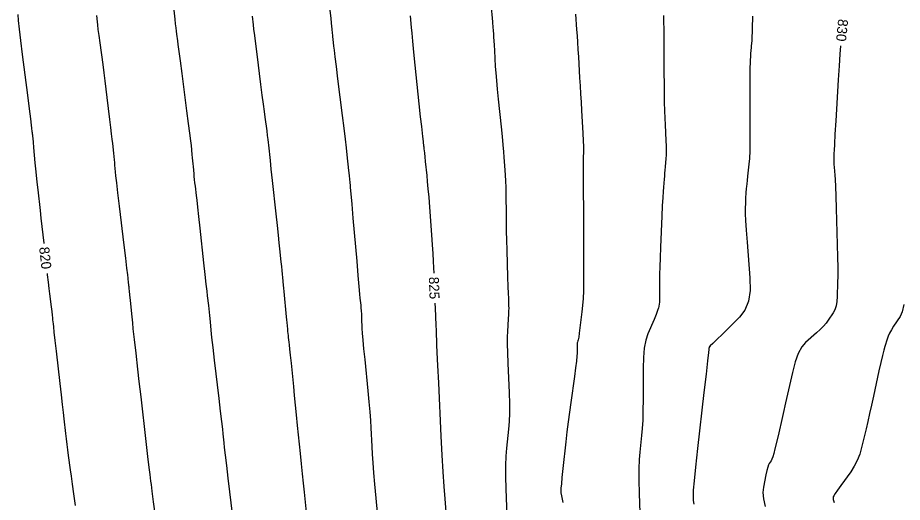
# Model space of a CAD drawing. Extents: x 2082232 to 2083549, y 592624 to 593832.
# Drawn here: x 2083244.5 to 2083306.4, y 593120.3 to 593154.2 of the extents above; entities that cross this region are included whole.
import ezdxf

# ---------------------------------------------------------------- set-up
doc = ezdxf.new("R2010")
doc.units = 0
doc.layers.add('DT_X_Contour_Major', color=7, linetype='Continuous')
doc.layers.add('DT_X_Contour_Minor', color=7, linetype='Continuous')

msp = doc.modelspace()

# ---------------------------------------------------------------- linework, layer by layer
at = {"layer": 'DT_X_Contour_Major'}
for points in [[(2083244.488, 593154.415), (2083244.527, 593153.988), (2083244.593, 593153.379), (2083244.687, 593152.587), (2083244.809, 593151.612), (2083245.17, 593148.768), (2083245.29, 593147.824), (2083245.378, 593147.126), (2083245.436, 593146.673), (2083245.462, 593146.465), (2083245.489, 593146.239), (2083245.498, 593146.162), (2083245.506, 593146.101), (2083245.511, 593146.057), (2083245.514, 593146.028), (2083245.52, 593145.974), (2083245.527, 593145.906), (2083245.542, 593145.742), (2083245.566, 593145.481), (2083245.599, 593145.125), (2083245.698, 593144.046), (2083245.738, 593143.624), (2083245.784, 593143.169), (2083245.835, 593142.68), (2083245.892, 593142.157), (2083246.053, 593140.717), (2083246.114, 593140.168), (2083246.177, 593139.602), (2083246.241, 593139.018), (2083246.308, 593138.417), (2083246.31, 593138.395)], [(2083271.964, 593154.329), (2083272.034, 593153.508), (2083272.07, 593153.112), (2083272.125, 593152.54), (2083272.201, 593151.792), (2083272.296, 593150.868), (2083272.575, 593148.169), (2083272.669, 593147.267), (2083272.741, 593146.586), (2083272.79, 593146.125), (2083272.818, 593145.884), (2083272.862, 593145.536), (2083272.878, 593145.414), (2083272.89, 593145.311), (2083272.9, 593145.225), (2083272.908, 593145.156), (2083272.924, 593144.998), (2083272.934, 593144.9), (2083272.953, 593144.724), (2083272.979, 593144.47), (2083273.014, 593144.139), (2083273.119, 593143.152), (2083273.16, 593142.737), (2083273.206, 593142.231), (2083273.255, 593141.636), (2083273.309, 593140.95), (2083273.459, 593139), (2083273.509, 593138.309), (2083273.549, 593137.696), (2083273.578, 593137.163), (2083273.597, 593136.709), (2083273.609, 593136.33)], [(2083302.085, 593152.218), (2083302.041, 593151.642), (2083301.984, 593150.822), (2083301.922, 593149.837), (2083301.75, 593146.99), (2083301.693, 593146.047), (2083301.653, 593145.356), (2083301.629, 593144.915), (2083301.621, 593144.725), (2083301.622, 593144.553), (2083301.621, 593144.491), (2083301.62, 593144.437), (2083301.618, 593144.389), (2083301.614, 593144.348), (2083301.603, 593144.248), (2083301.602, 593144.189), (2083301.607, 593144.085), (2083301.618, 593143.938), (2083301.635, 593143.747), (2083301.689, 593143.178), (2083301.71, 593142.873), (2083301.732, 593142.384), (2083301.756, 593141.712), (2083301.781, 593140.855), (2083301.849, 593138.325), (2083301.87, 593137.448), (2083301.883, 593136.716), (2083301.886, 593136.127), (2083301.88, 593135.683), (2083301.853, 593134.689), (2083301.828, 593134.339), (2083301.773, 593134.033), (2083301.687, 593133.772), (2083301.572, 593133.555), (2083301.223, 593133.036), (2083301.073, 593132.834), (2083300.885, 593132.619), (2083300.659, 593132.391), (2083300.394, 593132.148), (2083299.636, 593131.483), (2083299.365, 593131.165), (2083299.12, 593130.71), (2083298.902, 593130.116), (2083298.711, 593129.386), (2083298.236, 593127.254), (2083298.07, 593126.511), (2083297.927, 593125.882), (2083297.808, 593125.365), (2083297.713, 593124.962), (2083297.49, 593124.039), (2083297.411, 593123.727), (2083297.34, 593123.485), (2083297.278, 593123.312), (2083297.225, 593123.208), (2083297.093, 593123.024), (2083297.042, 593122.922), (2083296.985, 593122.756), (2083296.925, 593122.525), (2083296.86, 593122.229), (2083296.68, 593121.355), (2083296.649, 593120.988), (2083296.694, 593120.542), (2083296.813, 593120.018)], [(2083246.542, 593136.308), (2083246.553, 593136.213), (2083246.612, 593135.703), (2083246.664, 593135.259), (2083246.711, 593134.881), (2083246.827, 593133.962), (2083246.867, 593133.648), (2083246.898, 593133.393), (2083246.921, 593133.198), (2083246.935, 593133.063), (2083246.963, 593132.782), (2083246.984, 593132.584), (2083247.027, 593132.199), (2083247.092, 593131.629), (2083247.179, 593130.873), (2083247.441, 593128.61), (2083247.532, 593127.819), (2083247.609, 593127.144), (2083247.672, 593126.585), (2083247.721, 593126.142), (2083247.834, 593125.116), (2083247.877, 593124.732), (2083247.924, 593124.349), (2083247.973, 593123.967), (2083248.025, 593123.587), (2083248.168, 593122.575), (2083248.228, 593122.135), (2083248.304, 593121.574), (2083248.394, 593120.892), (2083248.5, 593120.09)], [(2083273.683, 593134.232), (2083273.698, 593133.886), (2083273.752, 593132.7), (2083273.77, 593132.31), (2083273.783, 593132.029), (2083273.79, 593131.858), (2083273.792, 593131.796), (2083273.791, 593131.776), (2083273.791, 593131.763), (2083273.791, 593131.741), (2083273.792, 593131.709), (2083273.794, 593131.666), (2083273.799, 593131.54), (2083273.809, 593131.324), (2083273.835, 593130.771), (2083273.878, 593129.88), (2083273.936, 593128.651), (2083274.115, 593124.926), (2083274.181, 593123.604), (2083274.247, 593122.433), (2083274.312, 593121.413), (2083274.377, 593120.543), (2083274.549, 593118.426)]]:
    msp.add_lwpolyline(points, dxfattribs=at)
at = {"layer": 'DT_X_Contour_Minor'}
for points in [[(2083255.344, 593155.355), (2083255.478, 593154.097), (2083255.514, 593153.767), (2083255.547, 593153.481), (2083255.575, 593153.241), (2083255.6, 593153.045), (2083255.663, 593152.585), (2083255.699, 593152.312), (2083255.762, 593151.838), (2083255.852, 593151.164), (2083255.968, 593150.289), (2083256.314, 593147.688), (2083256.431, 593146.805), (2083256.521, 593146.106), (2083256.584, 593145.592), (2083256.621, 593145.262), (2083256.685, 593144.628), (2083256.708, 593144.396), (2083256.729, 593144.177), (2083256.748, 593143.971), (2083256.766, 593143.777), (2083256.81, 593143.277), (2083256.828, 593143.083), (2083256.849, 593142.874), (2083256.873, 593142.652), (2083256.901, 593142.415), (2083256.979, 593141.767), (2083257.017, 593141.44), (2083257.073, 593140.949), (2083257.146, 593140.291), (2083257.236, 593139.469), (2083257.502, 593137.053), (2083257.592, 593136.229), (2083257.665, 593135.569), (2083257.72, 593135.072), (2083257.758, 593134.738), (2083257.834, 593134.067), (2083257.861, 593133.822), (2083257.886, 593133.59), (2083257.908, 593133.371), (2083257.928, 593133.166), (2083257.977, 593132.635), (2083258.007, 593132.336), (2083258.063, 593131.837), (2083258.144, 593131.138), (2083258.249, 593130.238), (2083258.564, 593127.572), (2083258.67, 593126.667), (2083258.753, 593125.953), (2083258.813, 593125.429), (2083258.849, 593125.096), (2083258.914, 593124.46), (2083258.95, 593124.127), (2083259.011, 593123.602), (2083259.096, 593122.887), (2083259.204, 593121.982), (2083259.526, 593119.313)], [(2083266.285, 593155.093), (2083266.395, 593154.142), (2083266.431, 593153.823), (2083266.458, 593153.579), (2083266.477, 593153.411), (2083266.486, 593153.317), (2083266.499, 593153.169), (2083266.505, 593153.097), (2083266.515, 593152.994), (2083266.529, 593152.859), (2083266.546, 593152.691), (2083266.597, 593152.203), (2083266.629, 593151.923), (2083266.686, 593151.448), (2083266.77, 593150.779), (2083266.879, 593149.915), (2083267.205, 593147.351), (2083267.317, 593146.459), (2083267.409, 593145.705), (2083267.481, 593145.088), (2083267.533, 593144.609), (2083267.645, 593143.515), (2083267.682, 593143.151), (2083267.71, 593142.88), (2083267.728, 593142.7), (2083267.737, 593142.613), (2083267.749, 593142.504), (2083267.765, 593142.327), (2083267.805, 593141.88), (2083267.867, 593141.163), (2083267.954, 593140.174), (2083268.215, 593137.177), (2083268.303, 593136.171), (2083268.371, 593135.402), (2083268.419, 593134.868), (2083268.447, 593134.571), (2083268.495, 593134.094), (2083268.512, 593133.903), (2083268.528, 593133.689), (2083268.542, 593133.451), (2083268.555, 593133.19), (2083268.587, 593132.463), (2083268.607, 593132.122), (2083268.646, 593131.645), (2083268.701, 593131.032), (2083268.775, 593130.284), (2083268.994, 593128.105), (2083269.069, 593127.33), (2083269.13, 593126.637), (2083269.175, 593126.028), (2083269.206, 593125.501), (2083269.269, 593124.205), (2083269.299, 593123.677), (2083269.342, 593123.062), (2083269.399, 593122.362), (2083269.468, 593121.575), (2083269.67, 593119.362)], [(2083277.638, 593154.914), (2083277.695, 593154.164), (2083277.715, 593153.901), (2083277.746, 593153.488), (2083277.757, 593153.337), (2083277.783, 593152.986), (2083277.795, 593152.819), (2083277.81, 593152.581), (2083277.829, 593152.273), (2083277.852, 593151.894), (2083277.917, 593150.79), (2083277.948, 593150.337), (2083277.992, 593149.805), (2083278.049, 593149.195), (2083278.119, 593148.506), (2083278.322, 593146.564), (2083278.392, 593145.885), (2083278.449, 593145.304), (2083278.494, 593144.821), (2083278.525, 593144.436), (2083278.592, 593143.541), (2083278.615, 593143.181), (2083278.632, 593142.774), (2083278.645, 593142.319), (2083278.653, 593141.817), (2083278.667, 593140.413), (2083278.674, 593139.864), (2083278.686, 593139.268), (2083278.702, 593138.626), (2083278.722, 593137.938), (2083278.782, 593136.041), (2083278.802, 593135.403), (2083278.818, 593134.912), (2083278.83, 593134.568), (2083278.838, 593134.37), (2083278.853, 593134.039), (2083278.856, 593133.889), (2083278.852, 593133.688), (2083278.841, 593133.437), (2083278.825, 593133.134), (2083278.771, 593132.259), (2083278.758, 593131.875), (2083278.757, 593131.377), (2083278.77, 593130.767), (2083278.796, 593130.044), (2083278.881, 593127.966), (2083278.903, 593127.223), (2083278.903, 593126.549), (2083278.881, 593125.947), (2083278.838, 593125.415), (2083278.696, 593124.092), (2083278.653, 593123.541), (2083278.633, 593122.882), (2083278.636, 593122.113), (2083278.661, 593121.237), (2083278.758, 593118.753)], [(2083283.527, 593154.438), (2083283.608, 593153.356), (2083283.639, 593152.933), (2083283.67, 593152.474), (2083283.702, 593151.978), (2083283.734, 593151.447), (2083283.821, 593149.984), (2083283.853, 593149.429), (2083283.886, 593148.864), (2083283.919, 593148.288), (2083283.953, 593147.702), (2083284.042, 593146.123), (2083284.07, 593145.593), (2083284.088, 593145.187), (2083284.095, 593144.906), (2083284.091, 593144.749), (2083284.068, 593144.495), (2083284.061, 593144.303), (2083284.058, 593143.919), (2083284.059, 593143.341), (2083284.064, 593142.571), (2083284.082, 593140.26), (2083284.087, 593139.426), (2083284.091, 593138.656), (2083284.093, 593137.95), (2083284.093, 593137.309), (2083284.091, 593135.685), (2083284.084, 593135.099), (2083284.063, 593134.56), (2083284.029, 593134.068), (2083283.982, 593133.622), (2083283.84, 593132.497), (2083283.791, 593132.123), (2083283.753, 593131.848), (2083283.724, 593131.67), (2083283.706, 593131.591), (2083283.671, 593131.508), (2083283.659, 593131.462), (2083283.651, 593131.386), (2083283.646, 593131.281), (2083283.644, 593131.145), (2083283.644, 593130.743), (2083283.632, 593130.527), (2083283.596, 593130.179), (2083283.536, 593129.701), (2083283.452, 593129.091), (2083283.196, 593127.29), (2083283.103, 593126.612), (2083283.015, 593125.927), (2083282.932, 593125.236), (2083282.853, 593124.538), (2083282.652, 593122.67), (2083282.586, 593122.048), (2083282.54, 593121.586), (2083282.513, 593121.282), (2083282.506, 593121.136), (2083282.513, 593120.96), (2083282.548, 593120.761), (2083282.647, 593120.298)], [(2083249.996, 593154.335), (2083250.043, 593153.897), (2083250.068, 593153.682), (2083250.108, 593153.366), (2083250.162, 593152.949), (2083250.232, 593152.431), (2083250.436, 593150.915), (2083250.512, 593150.344), (2083250.586, 593149.771), (2083250.659, 593149.194), (2083250.731, 593148.614), (2083250.919, 593147.064), (2083250.984, 593146.523), (2083251.039, 593146.066), (2083251.082, 593145.691), (2083251.115, 593145.398), (2083251.188, 593144.727), (2083251.214, 593144.486), (2083251.237, 593144.264), (2083251.257, 593144.061), (2083251.274, 593143.878), (2083251.314, 593143.415), (2083251.343, 593143.135), (2083251.399, 593142.642), (2083251.482, 593141.936), (2083251.592, 593141.016), (2083251.921, 593138.279), (2083252.03, 593137.366), (2083252.112, 593136.678), (2083252.167, 593136.217), (2083252.195, 593135.981), (2083252.231, 593135.654), (2083252.243, 593135.544), (2083252.252, 593135.46), (2083252.259, 593135.403), (2083252.263, 593135.372), (2083252.269, 593135.323), (2083252.276, 593135.253), (2083252.294, 593135.079), (2083252.321, 593134.802), (2083252.358, 593134.421), (2083252.472, 593133.268), (2083252.514, 593132.845), (2083252.556, 593132.442), (2083252.597, 593132.057), (2083252.639, 593131.692), (2083252.748, 593130.745), (2083252.877, 593129.625), (2083252.977, 593128.757), (2083253.101, 593127.684), (2083253.463, 593124.551), (2083253.584, 593123.511), (2083253.673, 593122.742), (2083253.731, 593122.244), (2083253.759, 593122.017), (2083253.791, 593121.772), (2083253.82, 593121.553), (2083253.883, 593121.078), (2083253.98, 593120.348), (2083254.112, 593119.363)], [(2083260.891, 593154.308), (2083260.964, 593153.688), (2083261.001, 593153.386), (2083261.056, 593152.943), (2083261.13, 593152.36), (2083261.222, 593151.637), (2083261.493, 593149.521), (2083261.587, 593148.783), (2083261.669, 593148.154), (2083261.736, 593147.636), (2083261.79, 593147.229), (2083261.915, 593146.288), (2083261.958, 593145.961), (2083261.993, 593145.683), (2083262.02, 593145.455), (2083262.039, 593145.277), (2083262.08, 593144.87), (2083262.105, 593144.626), (2083262.151, 593144.202), (2083262.216, 593143.596), (2083262.301, 593142.809), (2083262.554, 593140.47), (2083262.641, 593139.659), (2083262.714, 593138.983), (2083262.772, 593138.44), (2083262.816, 593138.032), (2083262.913, 593137.121), (2083262.947, 593136.796), (2083262.976, 593136.507), (2083263.001, 593136.251), (2083263.021, 593136.03), (2083263.069, 593135.487), (2083263.088, 593135.274), (2083263.109, 593135.043), (2083263.133, 593134.793), (2083263.16, 593134.525), (2083263.235, 593133.787), (2083263.261, 593133.523), (2083263.285, 593133.285), (2083263.305, 593133.073), (2083263.323, 593132.886), (2083263.365, 593132.422), (2083263.381, 593132.255), (2083263.396, 593132.1), (2083263.411, 593131.958), (2083263.426, 593131.83), (2083263.465, 593131.503), (2083263.485, 593131.32), (2083263.518, 593131.013), (2083263.562, 593130.583), (2083263.619, 593130.031), (2083263.787, 593128.394), (2083263.851, 593127.764), (2083263.918, 593127.103), (2083263.988, 593126.41), (2083264.061, 593125.685), (2083264.258, 593123.712), (2083264.331, 593122.988), (2083264.402, 593122.295), (2083264.471, 593121.634), (2083264.538, 593121.006), (2083264.713, 593119.371)], [(2083289.683, 593154.356), (2083289.692, 593154.183), (2083289.698, 593153.988), (2083289.702, 593153.771), (2083289.704, 593153.531), (2083289.705, 593152.863), (2083289.706, 593152.553), (2083289.708, 593152.125), (2083289.713, 593151.578), (2083289.718, 593150.912), (2083289.736, 593148.979), (2083289.745, 593148.294), (2083289.758, 593147.686), (2083289.775, 593147.156), (2083289.796, 593146.703), (2083289.858, 593145.602), (2083289.876, 593145.213), (2083289.883, 593144.873), (2083289.879, 593144.581), (2083289.864, 593144.337), (2083289.811, 593143.753), (2083289.79, 593143.535), (2083289.771, 593143.319), (2083289.751, 593143.106), (2083289.732, 593142.894), (2083289.68, 593142.333), (2083289.659, 593142.048), (2083289.634, 593141.615), (2083289.606, 593141.033), (2083289.574, 593140.302), (2083289.483, 593138.155), (2083289.453, 593137.408), (2083289.431, 593136.78), (2083289.418, 593136.269), (2083289.414, 593135.876), (2083289.412, 593134.986), (2083289.411, 593134.685), (2083289.407, 593134.451), (2083289.402, 593134.283), (2083289.394, 593134.182), (2083289.371, 593134.001), (2083289.343, 593133.894), (2083289.276, 593133.707), (2083289.171, 593133.442), (2083289.027, 593133.098), (2083288.591, 593132.076), (2083288.447, 593131.638), (2083288.345, 593131.092), (2083288.283, 593130.438), (2083288.262, 593129.676), (2083288.26, 593127.498), (2083288.253, 593126.729), (2083288.234, 593126.052), (2083288.202, 593125.47), (2083288.158, 593124.98), (2083288.025, 593123.8), (2083287.986, 593123.288), (2083287.966, 593122.636), (2083287.967, 593121.844), (2083287.988, 593120.913), (2083288.071, 593118.245)], [(2083295.911, 593154.288), (2083295.896, 593153.437), (2083295.89, 593153.146), (2083295.883, 593152.911), (2083295.875, 593152.733), (2083295.865, 593152.611), (2083295.839, 593152.361), (2083295.829, 593152.248), (2083295.817, 593152.097), (2083295.804, 593151.908), (2083295.79, 593151.681), (2083295.75, 593151.024), (2083295.737, 593150.698), (2083295.729, 593150.211), (2083295.726, 593149.562), (2083295.727, 593148.754), (2083295.736, 593146.382), (2083295.735, 593145.564), (2083295.724, 593144.888), (2083295.703, 593144.353), (2083295.672, 593143.961), (2083295.576, 593143.104), (2083295.544, 593142.808), (2083295.518, 593142.566), (2083295.498, 593142.377), (2083295.485, 593142.24), (2083295.458, 593141.946), (2083295.448, 593141.824), (2083295.439, 593141.679), (2083295.429, 593141.51), (2083295.421, 593141.318), (2083295.398, 593140.775), (2083295.4, 593140.48), (2083295.423, 593140.001), (2083295.469, 593139.34), (2083295.536, 593138.495), (2083295.743, 593135.997), (2083295.755, 593135.122), (2083295.636, 593134.372), (2083295.385, 593133.746), (2083295.003, 593133.244), (2083293.809, 593132.072), (2083293.417, 593131.686), (2083293.135, 593131.41), (2083292.965, 593131.244), (2083292.906, 593131.186), (2083292.896, 593131.177), (2083292.893, 593131.174), (2083292.89, 593131.169), (2083292.888, 593131.164), (2083292.886, 593131.158), (2083292.882, 593131.141), (2083292.88, 593131.131), (2083292.878, 593131.116), (2083292.875, 593131.094), (2083292.871, 593131.067), (2083292.86, 593130.985), (2083292.836, 593130.775), (2083292.771, 593130.205), (2083292.666, 593129.276), (2083292.521, 593127.988), (2083292.08, 593124.072), (2083291.936, 593122.769), (2083291.834, 593121.795), (2083291.775, 593121.151), (2083291.758, 593120.836), (2083291.771, 593120.436), (2083291.823, 593120.172)], [(2083306.52, 593134.13), (2083306.404, 593133.63), (2083306.252, 593133.295), (2083305.798, 593132.619), (2083305.642, 593132.373), (2083305.513, 593132.141), (2083305.412, 593131.923), (2083305.338, 593131.72), (2083305.178, 593131.197), (2083305.108, 593130.943), (2083305.017, 593130.574), (2083304.905, 593130.089), (2083304.772, 593129.488), (2083304.391, 593127.734), (2083304.252, 593127.097), (2083304.118, 593126.503), (2083303.992, 593125.953), (2083303.871, 593125.445), (2083303.559, 593124.148), (2083303.423, 593123.677), (2083303.252, 593123.236), (2083303.046, 593122.826), (2083302.803, 593122.445), (2083302.108, 593121.471), (2083301.88, 593121.148), (2083301.715, 593120.909), (2083301.613, 593120.754), (2083301.576, 593120.683), (2083301.56, 593120.607), (2083301.557, 593120.575), (2083301.561, 593120.536), (2083301.572, 593120.49), (2083301.588, 593120.438), (2083301.642, 593120.289)]]:
    msp.add_lwpolyline(points, dxfattribs=at)

# ---------------------------------------------------------------- texts
at = {"layer": 'DT_X_Contour_Major'}
for s, rotation, p in [('830', 264.26187, (2083301.921, 593154.126)), ('820', 276.33889, (2083245.988, 593138.129)), ('825', 272.02976, (2083273.265, 593136.059))]:
    msp.add_text(s, height=0.7, rotation=rotation, dxfattribs=at).set_placement(p)

doc.saveas('drawing.dxf')
